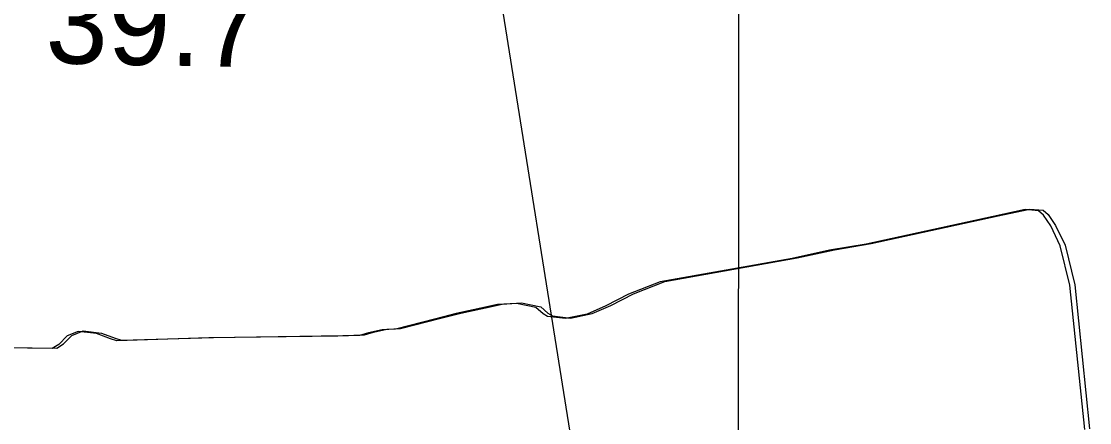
# Model space of a CAD drawing. Extents: x 3219052 to 3256913, y 800770 to 826146.
# Drawn here: x 3243601 to 3244457, y 811519 to 811841 of the extents above; entities that cross this region are included whole.
import ezdxf

# ---------------------------------------------------------------- set-up
doc = ezdxf.new("R2010")
doc.units = 0
for name, color, linetype in [('V-GRID-MAJR', 7, 'Continuous'), ('V-RIVR-RANG', 7, 'Continuous'), ('V-SITE-VEGE', 7, 'Continuous'), ('V-TOPO-SHOR', 7, 'Continuous')]:
    doc.layers.add(name, color=color, linetype=linetype)

msp = doc.modelspace()

# ---------------------------------------------------------------- linework, layer by layer
at = {"layer": 'V-GRID-MAJR'}
msp.add_spline([(3244169.992, 806159.109), (3244176.161, 812218.238), (3244182.3340000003, 818280.452), (3244188.506, 824342.7050000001), (3244188.509, 824345.75)], degree=3, dxfattribs=at)
at = {"layer": 'V-RIVR-RANG'}
msp.add_line((3244084.0928, 811236.8532), (3243854.5946, 812678.703), dxfattribs=at)
at = {"layer": 'V-SITE-VEGE'}
msp.add_lwpolyline([(3244452.9760000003, 811513.546), (3244441.097, 811629.137), (3244433.255, 811660.875), (3244425.741, 811676.735), (3244419.737, 811685.41), (3244415.835, 811688.998), (3244405.052, 811689.8790000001), (3244379.6040000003, 811684.443), (3244277.806, 811662.108), (3244248.4620000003, 811657.264), (3244218.523, 811650.625), (3244112.524, 811631.873), (3244087.3850000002, 811621.947), (3244069.129, 811612.63), (3244054.162, 811606.015), (3244036.7970000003, 811602.392), (3244022.418, 811604.166), (3244018.8200000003, 811606.257), (3244013.123, 811611.338), (3243997.541, 811614.607), (3243982.267, 811613.679), (3243968.796, 811610.662), (3243949.034, 811606.437), (3243932.8680000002, 811602.216), (3243900.534, 811594.073), (3243889.751, 811593.457), (3243878.974, 811591.042), (3243871.788, 811588.933), (3243854.419, 811588.302), (3243750.788, 811586.93), (3243677.113, 811584.708), (3243672.018, 811586.197), (3243660.928, 811590.373), (3243646.25, 811592.144), (3243637.27, 811588.533), (3243630.691, 811581.634), (3243625.305, 811578.3300000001), (3243585.77, 811578.863)], dxfattribs=at)
at = {"layer": 'V-TOPO-SHOR'}
msp.add_lwpolyline([(3243589.6350000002, 811579.295), (3243629.1720000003, 811578.762), (3243634.558, 811582.066), (3243641.136, 811588.966), (3243650.115, 811592.576), (3243664.795, 811590.805), (3243675.882, 811586.6290000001), (3243680.978, 811585.14), (3243754.6550000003, 811587.362), (3243858.284, 811588.736), (3243875.6550000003, 811589.365), (3243882.839, 811591.474), (3243893.6180000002, 811593.889), (3243904.398, 811594.505), (3243936.732, 811602.648), (3243952.899, 811606.8690000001), (3243972.66, 811611.094), (3243986.134, 811614.113), (3244001.4080000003, 811615.039), (3244016.987, 811611.77), (3244022.687, 811606.689), (3244026.285, 811604.598), (3244040.664, 811602.824), (3244058.029, 811606.447), (3244072.9960000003, 811613.062), (3244091.25, 811622.3790000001), (3244116.3910000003, 811632.305), (3244222.387, 811651.057), (3244252.329, 811657.696), (3244281.673, 811662.54), (3244383.469, 811684.876), (3244408.917, 811690.311), (3244419.702, 811689.43), (3244423.6010000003, 811685.8420000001), (3244429.608, 811677.167), (3244437.122, 811661.305), (3244444.964, 811629.569), (3244456.84, 811513.978)], dxfattribs=at)

# ---------------------------------------------------------------- texts
at = {"layer": 'V-RIVR-RANG'}
msp.add_text('39.7', height=67.00000000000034, rotation=358.81832571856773, dxfattribs=at).set_placement((3243619.6915980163, 811807.435048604))

doc.saveas('drawing.dxf')
